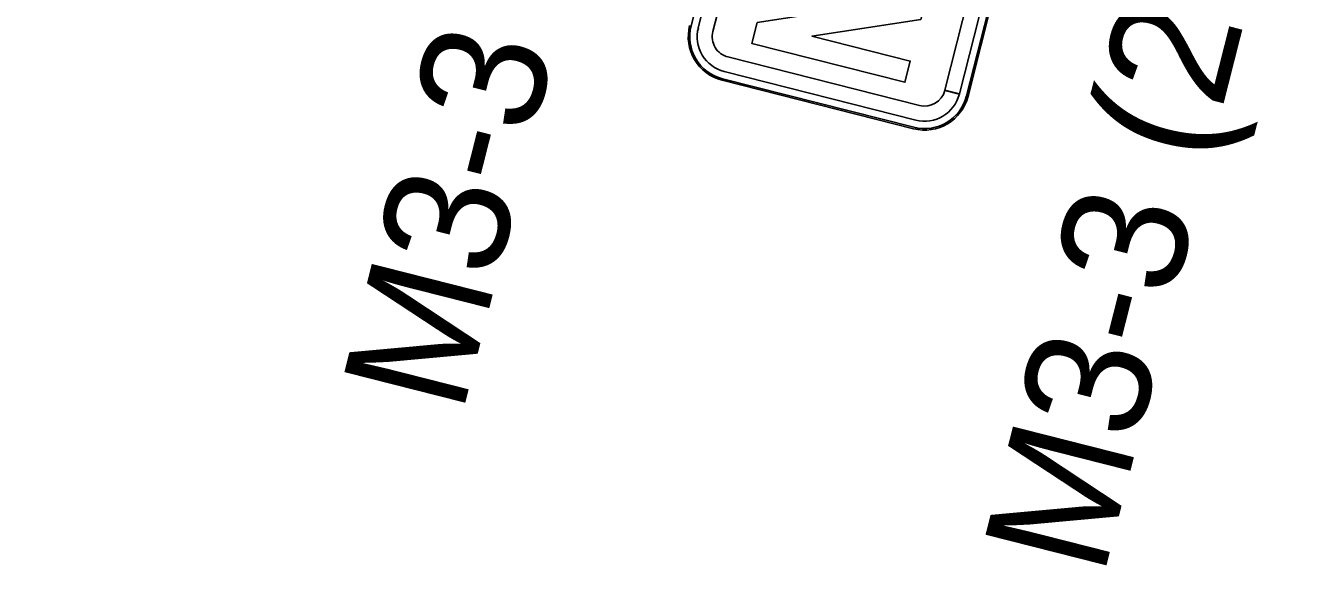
# Model space of a CAD drawing. Extents: x 670257 to 671518, y 737783 to 738188.
# Drawn here: x 670289.187 to 670291.756, y 738174.007 to 738175.089 of the extents above; entities that cross this region are included whole.
import ezdxf

# ---------------------------------------------------------------- set-up
doc = ezdxf.new("R2010")
doc.units = 0
doc.layers.add('R_SIGN_ANNOT', color=7, linetype='Continuous')
doc.layers.add('R_SIGN_HWY102', color=7, linetype='Continuous')

msp = doc.modelspace()

# ---------------------------------------------------------------- linework, layer by layer
at = {"layer": 'R_SIGN_HWY102'}
for p, q in [((670290.5207, 738175.0881), (670290.7595, 738176.0299)), ((670290.7741, 738176.0262), (670290.5352, 738175.0844)), ((670290.5643, 738175.077), (670290.8031, 738176.0188)), ((670291.268, 738175.9009), (670291.0292, 738174.9594)), ((670291.0583, 738174.952), (670291.2971, 738175.8935)), ((670291.3116, 738175.8898), (670291.0727, 738174.9481)), ((670291.0756, 738174.9473), (670291.3145, 738175.8891)), ((670291.0757, 738174.9474), (670291.3145, 738175.8891)), ((670290.5207, 738175.0881), (670290.5207, 738175.0881)), ((670290.9782, 738174.9287), (670290.5946, 738175.026)), ((670290.5873, 738174.9969), (670290.9708, 738174.8997)), ((670290.5828, 738174.9795), (670290.9664, 738174.8822)), ((670290.5828, 738174.9795), (670290.9664, 738174.8822)), ((670290.9671, 738174.8851), (670290.5836, 738174.9824)), ((670290.5836, 738174.9824), (670290.5836, 738174.9824)), ((670291.0292, 738174.9594), (670291.0583, 738174.952)), ((670291.0582, 738174.9517), (670291.0292, 738174.9591)), ((670291.0756, 738174.9473), (670291.0727, 738174.9481)), ((670291.0727, 738174.9481), (670291.0727, 738174.9481)), ((670291.0727, 738174.9481), (670291.0757, 738174.9474)), ((670290.9671, 738174.8851), (670290.9671, 738174.8851))]:
    msp.add_line(p, q, dxfattribs=at)
msp.add_lwpolyline([(670290.653, 738175.0953), (670290.8718, 738175.1285), (670290.6742, 738175.1786), (670290.6849, 738175.221), (670290.9917, 738175.1431), (670290.981, 738175.1008), (670290.7627, 738175.0677), (670290.9599, 738175.0177), (670290.9492, 738174.9753), (670290.6423, 738175.0532)], close=True, dxfattribs=at)
msp.add_lwpolyline([(670290.653, 738175.0953), (670290.8718, 738175.1285), (670290.6742, 738175.1786), (670290.6849, 738175.221), (670290.9917, 738175.1431), (670290.981, 738175.1008), (670290.7627, 738175.0677), (670290.9599, 738175.0177), (670290.9492, 738174.9753), (670290.6423, 738175.0532)], close=True, dxfattribs=at)
msp.add_lwpolyline([(670290.653, 738175.0953), (670290.8718, 738175.1285), (670290.6742, 738175.1786), (670290.6849, 738175.221), (670290.9917, 738175.1431), (670290.981, 738175.1008), (670290.7627, 738175.0677), (670290.9599, 738175.0177), (670290.9492, 738174.9753), (670290.6423, 738175.0532)], close=True, dxfattribs=at)
for centre, major_axis, start_param, end_param in [((670290.605, 738175.0667), (0.0221, 0.0872), 1.570796, 3.141593), ((670290.605, 738175.0667), (0.0221, 0.0872), 1.570796, 3.141593), ((670290.605, 738175.0667), (0.0214, 0.0843), 1.570796, 3.141593), ((670290.605, 738175.0667), (0.0177, 0.0698), 1.570796, 3.141593), ((670290.605, 738175.0667), (0.0103, 0.0407), 1.570796, 3.141593), ((670290.9885, 738174.9694), (0.0221, 0.0872), 3.141593, 4.712389), ((670290.9885, 738174.9694), (0.0221, 0.0872), 3.141593, 4.712389), ((670290.9885, 738174.9694), (0.0214, 0.0843), 3.141593, 4.712389), ((670290.9885, 738174.9694), (0.0177, 0.0698), 3.141593, 4.712389), ((670290.9885, 738174.9694), (0.0103, 0.0407), 3.141593, 4.712389)]:
    msp.add_ellipse(centre, major_axis=major_axis, ratio=0.999584, start_param=start_param, end_param=end_param, dxfattribs=at)

# ---------------------------------------------------------------- texts
at = {"layer": 'R_SIGN_ANNOT'}
for s, p in [('M1-1 (24"X24")', (670288.8118, 738174.7699)), ('M3-3 (24"X12")', (670290.0615, 738174.3065)), ('M3-3 (24"X12")', (670291.3463, 738173.9806))]:
    msp.add_text(s, height=0.25, rotation=75.7686, dxfattribs=at).set_placement(p)

doc.saveas('drawing.dxf')
